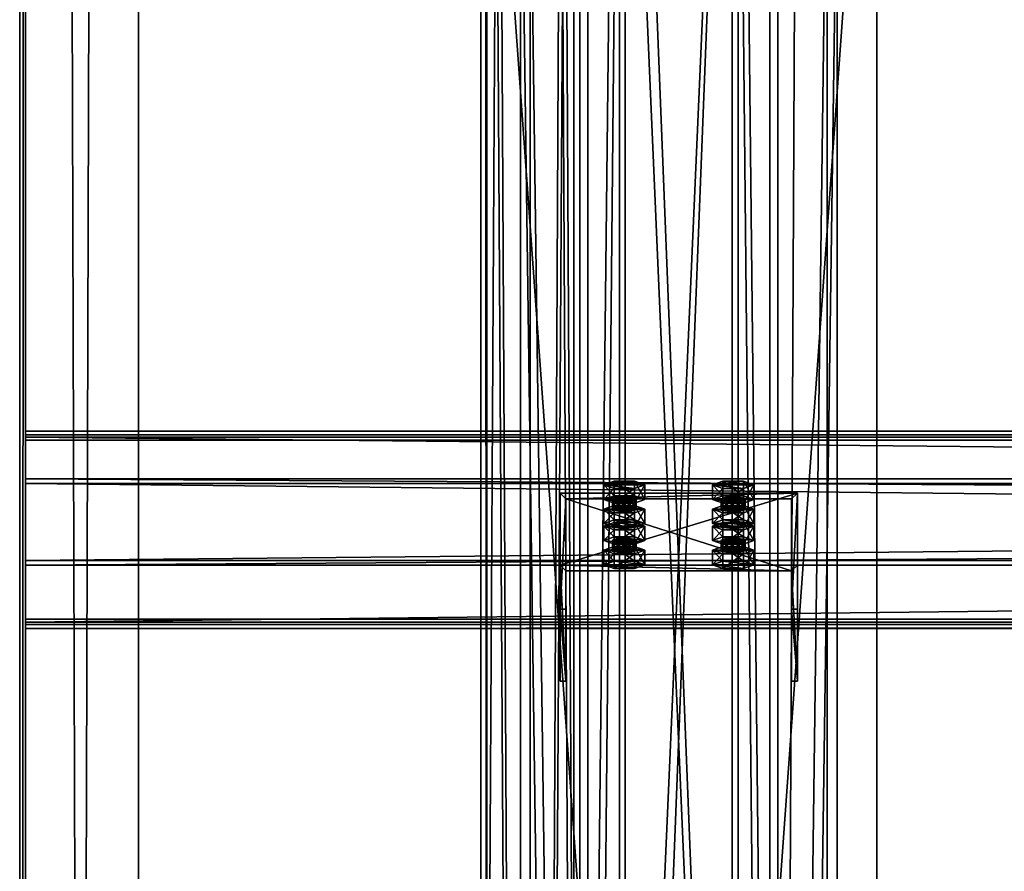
# Model space of a CAD drawing. Header units: millimetres. Extents: x -333 to 67333, y -930 to 39730.
# Tile 815 of 1056: x -333 to 164, y 30318 to 30748. Entities that reach past the tile are written whole.
import ezdxf

# ---------------------------------------------------------------- set-up
doc = ezdxf.new("R2010")
doc.units = ezdxf.units.MM
for name, color, linetype in [('13', 7, 'Continuous'), ('5', 7, 'Continuous'), ('6', 7, 'Continuous'), ('7', 7, 'Continuous'), ('8', 7, 'Continuous'), ('95', 7, 'Continuous'), ('99', 7, 'Continuous')]:
    doc.layers.add(name, color=color, linetype=linetype)

msp = doc.modelspace()

# ---------------------------------------------------------------- meshes
at = {"layer": '13', "color": 30}
mesh = msp.add_polyface(dxfattribs=at)
corners = [(-332.99, 19390.98, 7560.75), (-332.99, 19378.52, 7502.06), (-332.99, 39710.84, 3185.56), (-332.99, 39723.3, 3244.25), (-329.99, 19378.52, 7502.06), (-329.99, 39710.84, 3185.56), (-329.99, 19390.35, 7557.82), (-329.99, 39722.68, 3241.32), (-272.99, 19390.35, 7557.82), (-272.99, 39722.68, 3241.32), (-272.99, 19390.98, 7560.75), (-272.99, 39723.3, 3244.25)]
mesh.append_faces([[corners[k] for k in face] for face in [(0, 2, 3, 3), (1, 5, 2, 2), (4, 7, 5, 5), (6, 9, 7, 7), (8, 11, 9, 9), (10, 3, 11, 11), (0, 4, 1, 1), (8, 0, 10, 10), (7, 2, 5, 5)]], dxfattribs={"vtx0": -1, "color": 30})
mesh.append_faces([[corners[k] for k in face] for face in [(4, 0, 6, 6), (6, 0, 8, 8), (3, 7, 11, 11)]], dxfattribs={"vtx0": -1, "vtx1": -1, "color": 30})
mesh.append_faces([[corners[k] for k in face] for face in [(7, 3, 2, 2)]], dxfattribs={"vtx0": -1, "vtx2": -1, "vtx3": -1, "color": 30})
mesh.append_faces([[corners[k] for k in face] for face in [(9, 11, 7, 7)]], dxfattribs={"vtx1": -1, "color": 30})
mesh.append_faces([[corners[k] for k in face] for face in [(0, 1, 2, 2), (1, 4, 5, 5), (4, 6, 7, 7), (6, 8, 9, 9), (8, 10, 11, 11), (10, 0, 3, 3)]], dxfattribs={"vtx2": -1, "vtx3": -1, "color": 30})
mesh = msp.add_polyface(dxfattribs=at)
corners = [(-100, 29475, 2980), (-50, 29475, 2980), (-50, 38614.7, 2980), (-100, 38614.7, 2980), (-50, 29475, 2983), (-50, 38614.7, 2983), (-97, 29475, 2983), (-97, 38614.7, 2983), (-97, 29475, 3030), (-97, 38614.7, 3030), (-100, 29475, 3030), (-100, 38614.7, 3030)]
mesh.append_faces([[corners[k] for k in face] for face in [(0, 2, 3, 3), (1, 5, 2, 2), (4, 7, 5, 5), (6, 9, 7, 7), (8, 11, 9, 9), (10, 3, 11, 11), (0, 4, 1, 1), (8, 0, 10, 10), (7, 2, 5, 5)]], dxfattribs={"vtx0": -1, "color": 30})
mesh.append_faces([[corners[k] for k in face] for face in [(4, 0, 6, 6), (6, 0, 8, 8), (3, 7, 11, 11)]], dxfattribs={"vtx0": -1, "vtx1": -1, "color": 30})
mesh.append_faces([[corners[k] for k in face] for face in [(7, 3, 2, 2)]], dxfattribs={"vtx0": -1, "vtx2": -1, "vtx3": -1, "color": 30})
mesh.append_faces([[corners[k] for k in face] for face in [(9, 11, 7, 7)]], dxfattribs={"vtx1": -1, "color": 30})
mesh.append_faces([[corners[k] for k in face] for face in [(0, 1, 2, 2), (1, 4, 5, 5), (4, 6, 7, 7), (6, 8, 9, 9), (8, 10, 11, 11), (10, 0, 3, 3)]], dxfattribs={"vtx2": -1, "vtx3": -1, "color": 30})
mesh = msp.add_polyface(dxfattribs=at)
corners = [(-50.06, 32280.5, 4450), (-50.06, 32280.5, 4370), (-50.06, 23554.7, 4370), (-50.06, 23554.7, 4450), (-100.06, 32280.5, 4450), (-100.06, 23554.7, 4450), (-100.06, 32280.5, 4370), (-100.06, 23554.7, 4370), (-97.06, 23554.7, 4373), (-53.06, 23554.7, 4373), (-53.06, 23554.7, 4447), (-97.06, 23554.7, 4447), (-53.06, 32280.5, 4373), (-53.06, 32280.5, 4447), (-97.06, 32280.5, 4373), (-97.06, 32280.5, 4447)]
mesh.append_faces([[corners[k] for k in face] for face in [(0, 2, 3, 3), (4, 3, 5, 5), (6, 5, 7, 7), (12, 10, 9, 9), (14, 9, 8, 8), (15, 8, 11, 11), (13, 11, 10, 10), (1, 7, 2, 2)]], dxfattribs={"vtx0": -1, "color": 30})
mesh.append_faces([[corners[k] for k in face] for face in [(7, 8, 2, 2), (8, 5, 11, 11), (11, 5, 10, 10), (2, 9, 3, 3), (9, 2, 8, 8), (3, 10, 5, 5), (1, 12, 6, 6), (12, 0, 13, 13), (13, 0, 15, 15), (6, 14, 4, 4), (14, 6, 12, 12), (4, 15, 0, 0)]], dxfattribs={"vtx0": -1, "vtx1": -1, "color": 30})
mesh.append_faces([[corners[k] for k in face] for face in [(8, 7, 5, 5), (3, 9, 10, 10), (12, 1, 0, 0), (4, 14, 15, 15)]], dxfattribs={"vtx0": -1, "vtx2": -1, "vtx3": -1, "color": 30})
mesh.append_faces([[corners[k] for k in face] for face in [(0, 1, 2, 2), (4, 0, 3, 3), (6, 4, 5, 5), (12, 13, 10, 10), (14, 12, 9, 9), (15, 14, 8, 8), (13, 15, 11, 11), (1, 6, 7, 7)]], dxfattribs={"vtx2": -1, "vtx3": -1, "color": 30})
mesh = msp.add_polyface(dxfattribs=at)
corners = [(-330.01, 30443.45, 5208.49), (-330.01, 30515.84, 5193.1), (6099.99, 30515.84, 5193.1), (6099.99, 30443.45, 5208.49), (-330.01, 30474.67, 4999.43), (6099.99, 30474.67, 4999.43), (-330.01, 30535.32, 4986.54), (6099.99, 30535.32, 4986.54), (-330.01, 30538.02, 4999.26), (6099.99, 30538.02, 4999.26), (-330.01, 30539.97, 4998.84), (6099.99, 30539.97, 4998.84), (-330.01, 30536.86, 4984.17), (6099.99, 30536.86, 4984.17), (-330.01, 30472.3, 4997.89), (6099.99, 30472.3, 4997.89), (-330.01, 30513.46, 5191.56), (6099.99, 30513.46, 5191.56), (-330.01, 30444.99, 5206.12), (6099.99, 30444.99, 5206.12), (-330.01, 30442.29, 5193.4), (6099.99, 30442.29, 5193.4), (-330.01, 30440.33, 5193.82), (6099.99, 30440.33, 5193.82)]
mesh.append_faces([[corners[k] for k in face] for face in [(0, 2, 3, 3), (1, 5, 2, 2), (4, 7, 5, 5), (6, 9, 7, 7), (8, 11, 9, 9), (10, 13, 11, 11), (12, 15, 13, 13), (14, 17, 15, 15), (16, 19, 17, 17), (18, 21, 19, 19), (20, 23, 21, 21), (22, 3, 23, 23), (8, 12, 10, 10), (18, 22, 20, 20), (13, 9, 11, 11)]], dxfattribs={"vtx0": -1, "color": 30})
mesh.append_faces([[corners[k] for k in face] for face in [(12, 6, 14, 14), (14, 1, 16, 16), (0, 16, 1, 1), (16, 0, 18, 18), (22, 18, 0, 0), (3, 19, 23, 23), (19, 2, 17, 17), (17, 2, 15, 15), (15, 5, 13, 13)]], dxfattribs={"vtx0": -1, "vtx1": -1, "color": 30})
mesh.append_faces([[corners[k] for k in face] for face in [(12, 8, 6, 6), (14, 6, 4, 4), (14, 4, 1, 1), (19, 3, 2, 2), (15, 2, 5, 5), (13, 5, 7, 7), (13, 7, 9, 9)]], dxfattribs={"vtx0": -1, "vtx2": -1, "vtx3": -1, "color": 30})
mesh.append_faces([[corners[k] for k in face] for face in [(21, 23, 19, 19)]], dxfattribs={"vtx1": -1, "color": 30})
mesh.append_faces([[corners[k] for k in face] for face in [(0, 1, 2, 2), (1, 4, 5, 5), (4, 6, 7, 7), (6, 8, 9, 9), (8, 10, 11, 11), (10, 12, 13, 13), (12, 14, 15, 15), (14, 16, 17, 17), (16, 18, 19, 19), (18, 20, 21, 21), (20, 22, 23, 23), (22, 0, 3, 3)]], dxfattribs={"vtx2": -1, "vtx3": -1, "color": 30})
at = {"layer": '5', "color": 131}
mesh = msp.add_polyface(dxfattribs=at)
corners = [(-46, 38614.7, 2984), (46, 38614.7, 2984), (46, 29415, 2984), (-46, 29415, 2984), (46, 38614.7, 3076), (46, 29415, 3076), (-46, 38614.7, 3076), (-46, 29415, 3076), (-50, 38614.7, 2980), (-50, 38614.7, 3080), (-50, 29415, 3080), (-50, 29415, 2980), (50, 38614.7, 3080), (50, 29415, 3080), (50, 38614.7, 2980), (50, 29415, 2980)]
mesh.append_faces([[corners[k] for k in face] for face in [(0, 2, 3, 3), (1, 5, 2, 2), (4, 7, 5, 5), (6, 3, 7, 7), (8, 10, 11, 11), (9, 13, 10, 10), (12, 15, 13, 13), (14, 11, 15, 15)]], dxfattribs={"vtx0": -1, "color": 131})
mesh.append_faces([[corners[k] for k in face] for face in [(9, 6, 12, 12), (6, 8, 0, 0), (0, 8, 1, 1), (12, 4, 14, 14), (4, 12, 6, 6), (14, 1, 8, 8), (11, 3, 15, 15), (3, 10, 7, 7), (7, 10, 5, 5), (15, 2, 13, 13), (2, 15, 3, 3), (13, 5, 10, 10)]], dxfattribs={"vtx0": -1, "vtx1": -1, "color": 131})
mesh.append_faces([[corners[k] for k in face] for face in [(6, 9, 8, 8), (14, 4, 1, 1), (3, 11, 10, 10), (13, 2, 5, 5)]], dxfattribs={"vtx0": -1, "vtx2": -1, "vtx3": -1, "color": 131})
mesh.append_faces([[corners[k] for k in face] for face in [(0, 1, 2, 2), (1, 4, 5, 5), (4, 6, 7, 7), (6, 0, 3, 3), (8, 9, 10, 10), (9, 12, 13, 13), (12, 14, 15, 15), (14, 8, 11, 11)]], dxfattribs={"vtx2": -1, "vtx3": -1, "color": 131})
at = {"layer": '6', "color": 2}
mesh = msp.add_polyface(dxfattribs=at)
corners = [(-80, 19419.86, 7183.53), (80, 19419.86, 7183.53), (80, 30845.06, 4755.1), (-80, 30845.06, 4755.1), (-80, 19419.86, 7347.1), (-80, 30878.32, 4911.61), (80, 19419.86, 7347.1), (80, 30878.32, 4911.61), (75, 30846.1, 4759.99), (-75, 30846.1, 4759.99), (-75, 30877.28, 4906.72), (75, 30877.28, 4906.72), (-75, 19419.86, 7341.99), (75, 19419.86, 7341.99), (-75, 19419.86, 7188.64), (75, 19419.86, 7188.64)]
mesh.append_faces([[corners[k] for k in face] for face in [(0, 2, 3, 3), (4, 3, 5, 5), (6, 5, 7, 7), (1, 7, 2, 2), (12, 11, 10, 10), (14, 10, 9, 9), (15, 9, 8, 8), (13, 8, 11, 11)]], dxfattribs={"vtx0": -1, "color": 2})
mesh.append_faces([[corners[k] for k in face] for face in [(2, 8, 3, 3), (8, 7, 11, 11), (11, 7, 10, 10), (3, 9, 5, 5), (9, 3, 8, 8), (5, 10, 7, 7), (4, 12, 0, 0), (12, 6, 13, 13), (13, 6, 15, 15), (0, 14, 1, 1), (14, 0, 12, 12), (1, 15, 6, 6)]], dxfattribs={"vtx0": -1, "vtx1": -1, "color": 2})
mesh.append_faces([[corners[k] for k in face] for face in [(8, 2, 7, 7), (5, 9, 10, 10), (12, 4, 6, 6), (1, 14, 15, 15)]], dxfattribs={"vtx0": -1, "vtx2": -1, "vtx3": -1, "color": 2})
mesh.append_faces([[corners[k] for k in face] for face in [(0, 1, 2, 2), (4, 0, 3, 3), (6, 4, 5, 5), (1, 6, 7, 7), (12, 13, 11, 11), (14, 12, 10, 10), (15, 14, 9, 9), (13, 15, 8, 8)]], dxfattribs={"vtx2": -1, "vtx3": -1, "color": 2})
at = {"layer": '7', "color": 6}
mesh = msp.add_polyface(dxfattribs=at)
corners = [(60, 30508.68, 5169.07), (-60, 30508.68, 5169.07), (-60, 30472.3, 4997.89), (60, 30472.3, 4997.89), (-60, 30449.99, 5181.54), (-60, 30413.61, 5010.36), (-57, 30449.99, 5181.54), (-57, 30413.61, 5010.36), (-57, 30505.75, 5169.69), (-57, 30469.36, 4998.51), (57, 30505.75, 5169.69), (57, 30469.36, 4998.51), (57, 30449.99, 5181.54), (57, 30413.61, 5010.36), (60, 30449.99, 5181.54), (60, 30413.61, 5010.36)]
mesh.append_faces([[corners[k] for k in face] for face in [(0, 2, 3, 3), (1, 5, 2, 2), (4, 7, 5, 5), (6, 9, 7, 7), (8, 11, 9, 9), (10, 13, 11, 11), (12, 15, 13, 13), (14, 3, 15, 15), (12, 0, 14, 14), (7, 2, 5, 5)]], dxfattribs={"vtx0": -1, "color": 6})
mesh.append_faces([[corners[k] for k in face] for face in [(1, 8, 4, 4), (8, 0, 10, 10), (10, 0, 12, 12), (3, 11, 15, 15), (11, 2, 9, 9), (9, 2, 7, 7)]], dxfattribs={"vtx0": -1, "vtx1": -1, "color": 6})
mesh.append_faces([[corners[k] for k in face] for face in [(8, 1, 0, 0), (11, 3, 2, 2)]], dxfattribs={"vtx0": -1, "vtx2": -1, "vtx3": -1, "color": 6})
mesh.append_faces([[corners[k] for k in face] for face in [(6, 4, 8, 8), (13, 15, 11, 11)]], dxfattribs={"vtx1": -1, "color": 6})
mesh.append_faces([[corners[k] for k in face] for face in [(0, 1, 2, 2), (1, 4, 5, 5), (4, 6, 7, 7), (6, 8, 9, 9), (8, 10, 11, 11), (10, 12, 13, 13), (12, 14, 15, 15), (14, 0, 3, 3)]], dxfattribs={"vtx2": -1, "vtx3": -1, "color": 6})
at = {"layer": '8', "color": 253}
mesh = msp.add_polyface(dxfattribs=at)
corners = [(-27, 31156.98, 4688.8), (27, 31156.98, 4688.8), (27, 29790.7, 3080), (-27, 29790.7, 3080), (27, 31074.74, 4706.28), (27, 29693.62, 3080), (-27, 31074.74, 4706.28), (-27, 29693.62, 3080), (-30, 31160.32, 4688.1), (-30, 31071.41, 4706.99), (-30, 29689.68, 3080), (-30, 29794.64, 3080), (30, 31071.41, 4706.99), (30, 29689.68, 3080), (30, 31160.32, 4688.1), (30, 29794.64, 3080)]
mesh.append_faces([[corners[k] for k in face] for face in [(0, 2, 3, 3), (1, 5, 2, 2), (4, 7, 5, 5), (6, 3, 7, 7), (8, 10, 11, 11), (9, 13, 10, 10), (12, 15, 13, 13), (14, 11, 15, 15)]], dxfattribs={"vtx0": -1, "color": 253})
mesh.append_faces([[corners[k] for k in face] for face in [(9, 6, 12, 12), (6, 8, 0, 0), (0, 8, 1, 1), (12, 4, 14, 14), (4, 12, 6, 6), (14, 1, 8, 8), (11, 3, 15, 15), (3, 10, 7, 7), (7, 10, 5, 5), (15, 2, 13, 13), (2, 15, 3, 3), (13, 5, 10, 10)]], dxfattribs={"vtx0": -1, "vtx1": -1, "color": 253})
mesh.append_faces([[corners[k] for k in face] for face in [(6, 9, 8, 8), (14, 4, 1, 1), (3, 11, 10, 10), (13, 2, 5, 5)]], dxfattribs={"vtx0": -1, "vtx2": -1, "vtx3": -1, "color": 253})
mesh.append_faces([[corners[k] for k in face] for face in [(0, 1, 2, 2), (1, 4, 5, 5), (4, 6, 7, 7), (6, 0, 3, 3), (8, 9, 10, 10), (9, 12, 13, 13), (12, 14, 15, 15), (14, 8, 11, 11)]], dxfattribs={"vtx2": -1, "vtx3": -1, "color": 253})
at = {"layer": '95', "color": 20}
mesh = msp.add_polyface(dxfattribs=at)
corners = [(-21.5, 30505.44, 5144.2), (-22.3, 30504.82, 5141.26), (-22.3, 30499.93, 5142.3), (-32.7, 30504.82, 5141.26), (-33.5, 30505.44, 5144.2), (-33.5, 30500.55, 5145.24), (-32.7, 30506.06, 5147.13), (-32.7, 30501.17, 5148.17), (-30.5, 30506.52, 5149.28), (-30.5, 30501.63, 5150.32), (-27.5, 30506.69, 5150.07), (-27.5, 30501.8, 5151.11), (-24.5, 30506.52, 5149.28), (-24.5, 30501.63, 5150.32), (-22.3, 30506.06, 5147.13), (-22.3, 30501.17, 5148.17), (-21.5, 30500.55, 5145.24), (-24.5, 30504.36, 5139.11), (-30.5, 30504.36, 5139.11), (-27.5, 30504.19, 5138.33), (-17.11, 30512.78, 5142.64), (-22.3, 30510.91, 5133.83), (-22.3, 30503.57, 5135.39), (-17.11, 30505.44, 5144.2), (-32.7, 30510.91, 5133.83), (-32.7, 30503.57, 5135.39), (-37.89, 30512.78, 5142.64), (-37.89, 30505.44, 5144.2), (-32.7, 30514.65, 5151.44), (-32.7, 30507.31, 5153), (-22.3, 30514.65, 5151.44), (-22.3, 30507.31, 5153)]
mesh.append_faces([[corners[k] for k in face] for face in [(6, 9, 7, 7), (8, 11, 9, 9), (10, 13, 11, 11), (12, 15, 13, 13), (17, 18, 19, 19), (10, 14, 12, 12), (20, 22, 23, 23), (21, 25, 22, 22), (24, 27, 25, 25), (26, 29, 27, 27), (28, 31, 29, 29), (30, 23, 31, 31), (21, 26, 24, 24), (28, 20, 30, 30), (23, 29, 31, 31), (27, 22, 25, 25)]], dxfattribs={"vtx0": -1, "color": 20})
mesh.append_faces([[corners[k] for k in face] for face in [(18, 17, 3, 3), (3, 1, 4, 4), (4, 0, 6, 6), (6, 14, 8, 8), (8, 14, 10, 10), (26, 20, 28, 28), (29, 22, 27, 27)]], dxfattribs={"vtx0": -1, "vtx1": -1, "color": 20})
mesh.append_faces([[corners[k] for k in face] for face in [(3, 17, 1, 1), (4, 1, 0, 0), (6, 0, 14, 14), (26, 21, 20, 20), (29, 23, 22, 22)]], dxfattribs={"vtx0": -1, "vtx2": -1, "vtx3": -1, "color": 20})
mesh.append_faces([[corners[k] for k in face] for face in [(0, 1, 2, 2), (3, 4, 5, 5), (4, 6, 7, 7), (6, 8, 9, 9), (8, 10, 11, 11), (10, 12, 13, 13), (12, 14, 15, 15), (14, 0, 16, 16), (20, 21, 22, 22), (21, 24, 25, 25), (24, 26, 27, 27), (26, 28, 29, 29), (28, 30, 31, 31), (30, 20, 23, 23)]], dxfattribs={"vtx2": -1, "vtx3": -1, "color": 20})
mesh = msp.add_polyface(dxfattribs=at)
corners = [(33.5, 30505.44, 5144.2), (32.7, 30504.82, 5141.26), (32.7, 30499.93, 5142.3), (22.3, 30504.82, 5141.26), (21.5, 30505.44, 5144.2), (21.5, 30500.55, 5145.24), (22.3, 30506.06, 5147.13), (22.3, 30501.17, 5148.17), (24.5, 30506.52, 5149.28), (24.5, 30501.63, 5150.32), (27.5, 30506.69, 5150.07), (27.5, 30501.8, 5151.11), (30.5, 30506.52, 5149.28), (30.5, 30501.63, 5150.32), (32.7, 30506.06, 5147.13), (32.7, 30501.17, 5148.17), (33.5, 30500.55, 5145.24), (30.5, 30504.36, 5139.11), (24.5, 30504.36, 5139.11), (27.5, 30504.19, 5138.33), (37.89, 30512.78, 5142.64), (32.7, 30510.91, 5133.83), (32.7, 30503.57, 5135.39), (37.89, 30505.44, 5144.2), (22.3, 30510.91, 5133.83), (22.3, 30503.57, 5135.39), (17.11, 30512.78, 5142.64), (17.11, 30505.44, 5144.2), (22.3, 30514.65, 5151.44), (22.3, 30507.31, 5153), (32.7, 30514.65, 5151.44), (32.7, 30507.31, 5153)]
mesh.append_faces([[corners[k] for k in face] for face in [(6, 9, 7, 7), (8, 11, 9, 9), (10, 13, 11, 11), (12, 15, 13, 13), (17, 18, 19, 19), (10, 14, 12, 12), (20, 22, 23, 23), (21, 25, 22, 22), (24, 27, 25, 25), (26, 29, 27, 27), (28, 31, 29, 29), (30, 23, 31, 31), (21, 26, 24, 24), (28, 20, 30, 30), (23, 29, 31, 31), (27, 22, 25, 25)]], dxfattribs={"vtx0": -1, "color": 20})
mesh.append_faces([[corners[k] for k in face] for face in [(18, 17, 3, 3), (3, 1, 4, 4), (4, 0, 6, 6), (6, 14, 8, 8), (8, 14, 10, 10), (26, 20, 28, 28), (29, 23, 27, 27)]], dxfattribs={"vtx0": -1, "vtx1": -1, "color": 20})
mesh.append_faces([[corners[k] for k in face] for face in [(3, 17, 1, 1), (4, 1, 0, 0), (6, 0, 14, 14), (26, 21, 20, 20), (27, 23, 22, 22)]], dxfattribs={"vtx0": -1, "vtx2": -1, "vtx3": -1, "color": 20})
mesh.append_faces([[corners[k] for k in face] for face in [(0, 1, 2, 2), (3, 4, 5, 5), (4, 6, 7, 7), (6, 8, 9, 9), (8, 10, 11, 11), (10, 12, 13, 13), (12, 14, 15, 15), (14, 0, 16, 16), (20, 21, 22, 22), (21, 24, 25, 25), (24, 26, 27, 27), (26, 28, 29, 29), (28, 30, 31, 31), (30, 20, 23, 23)]], dxfattribs={"vtx2": -1, "vtx3": -1, "color": 20})
mesh = msp.add_polyface(dxfattribs=at)
corners = [(-21.5, 30505.44, 5144.2), (-22.3, 30499.93, 5142.3), (-21.5, 30500.55, 5145.24), (-22.3, 30504.82, 5141.26), (-24.5, 30504.36, 5139.11), (-24.5, 30499.47, 5140.15), (-27.5, 30504.19, 5138.33), (-27.5, 30499.3, 5139.37), (-30.5, 30504.36, 5139.11), (-30.5, 30499.47, 5140.15), (-32.7, 30504.82, 5141.26), (-32.7, 30499.93, 5142.3), (-33.5, 30500.55, 5145.24), (-33.5, 30505.44, 5144.2), (-32.7, 30501.17, 5148.17), (-22.3, 30506.06, 5147.13), (-22.3, 30501.17, 5148.17), (-27.5, 30501.8, 5151.11), (-24.5, 30501.63, 5150.32), (-30.5, 30501.63, 5150.32), (-17.11, 30500.55, 5145.24), (-22.3, 30498.68, 5136.43), (-22.3, 30491.34, 5137.99), (-17.11, 30493.21, 5146.8), (-32.7, 30498.68, 5136.43), (-32.7, 30491.34, 5137.99), (-37.89, 30500.55, 5145.24), (-37.89, 30493.21, 5146.8), (-32.7, 30502.42, 5154.04), (-32.7, 30495.08, 5155.6), (-22.3, 30502.42, 5154.04), (-22.3, 30495.08, 5155.6), (-37.89, 30491.99, 5044.82), (-17.11, 30491.99, 5044.82), (-32.7, 30493.86, 5053.63), (-22.3, 30493.86, 5053.63)]
mesh.append_faces([[corners[k] for k in face] for face in [(0, 1, 2, 2), (3, 5, 1, 1), (4, 7, 5, 5), (6, 9, 7, 7), (8, 11, 9, 9), (10, 12, 11, 11), (13, 14, 12, 12), (15, 2, 16, 16), (16, 17, 18, 18), (11, 7, 9, 9), (20, 22, 23, 23), (21, 25, 22, 22), (24, 27, 25, 25), (26, 29, 27, 27), (28, 31, 29, 29), (30, 23, 31, 31), (21, 26, 24, 24), (28, 20, 30, 30), (23, 29, 31, 31), (34, 33, 35, 35)]], dxfattribs={"vtx0": -1, "color": 20})
mesh.append_faces([[corners[k] for k in face] for face in [(17, 16, 19, 19), (19, 16, 14, 14), (14, 1, 12, 12), (12, 1, 11, 11), (26, 20, 28, 28), (29, 22, 27, 27), (32, 33, 34, 34)]], dxfattribs={"vtx0": -1, "vtx1": -1, "color": 20})
mesh.append_faces([[corners[k] for k in face] for face in [(14, 16, 2, 2), (14, 2, 1, 1), (11, 1, 5, 5), (11, 5, 7, 7), (26, 21, 20, 20)]], dxfattribs={"vtx0": -1, "vtx2": -1, "vtx3": -1, "color": 20})
mesh.append_faces([[corners[k] for k in face] for face in [(3, 4, 5, 5), (4, 6, 7, 7), (6, 8, 9, 9), (8, 10, 11, 11), (20, 21, 22, 22), (21, 24, 25, 25), (24, 26, 27, 27), (26, 28, 29, 29), (28, 30, 31, 31), (30, 20, 23, 23)]], dxfattribs={"vtx2": -1, "vtx3": -1, "color": 20})
mesh = msp.add_polyface(dxfattribs=at)
corners = [(33.5, 30505.44, 5144.2), (32.7, 30499.93, 5142.3), (33.5, 30500.55, 5145.24), (32.7, 30504.82, 5141.26), (30.5, 30504.36, 5139.11), (30.5, 30499.47, 5140.15), (27.5, 30504.19, 5138.33), (27.5, 30499.3, 5139.37), (24.5, 30504.36, 5139.11), (24.5, 30499.47, 5140.15), (22.3, 30504.82, 5141.26), (22.3, 30499.93, 5142.3), (21.5, 30500.55, 5145.24), (21.5, 30505.44, 5144.2), (22.3, 30501.17, 5148.17), (32.7, 30506.06, 5147.13), (32.7, 30501.17, 5148.17), (27.5, 30501.8, 5151.11), (30.5, 30501.63, 5150.32), (24.5, 30501.63, 5150.32), (37.89, 30500.55, 5145.24), (32.7, 30498.68, 5136.43), (32.7, 30491.34, 5137.99), (37.89, 30493.21, 5146.8), (22.3, 30498.68, 5136.43), (22.3, 30491.34, 5137.99), (17.11, 30500.55, 5145.24), (17.11, 30493.21, 5146.8), (22.3, 30502.42, 5154.04), (22.3, 30495.08, 5155.6), (32.7, 30502.42, 5154.04), (32.7, 30495.08, 5155.6), (17.11, 30491.99, 5044.82), (37.89, 30491.99, 5044.82), (22.3, 30493.86, 5053.63), (32.7, 30493.86, 5053.63)]
mesh.append_faces([[corners[k] for k in face] for face in [(0, 1, 2, 2), (3, 5, 1, 1), (4, 7, 5, 5), (6, 9, 7, 7), (8, 11, 9, 9), (10, 12, 11, 11), (13, 14, 12, 12), (15, 2, 16, 16), (16, 17, 18, 18), (11, 7, 9, 9), (20, 22, 23, 23), (21, 25, 22, 22), (24, 27, 25, 25), (26, 29, 27, 27), (28, 31, 29, 29), (30, 23, 31, 31), (21, 26, 24, 24), (28, 20, 30, 30), (23, 29, 31, 31), (34, 33, 35, 35)]], dxfattribs={"vtx0": -1, "color": 20})
mesh.append_faces([[corners[k] for k in face] for face in [(17, 16, 19, 19), (19, 16, 14, 14), (14, 1, 12, 12), (12, 5, 11, 11), (26, 20, 28, 28), (29, 23, 27, 27), (32, 33, 34, 34)]], dxfattribs={"vtx0": -1, "vtx1": -1, "color": 20})
mesh.append_faces([[corners[k] for k in face] for face in [(14, 16, 2, 2), (14, 2, 1, 1), (12, 1, 5, 5), (11, 5, 7, 7), (26, 21, 20, 20)]], dxfattribs={"vtx0": -1, "vtx2": -1, "vtx3": -1, "color": 20})
mesh.append_faces([[corners[k] for k in face] for face in [(3, 4, 5, 5), (4, 6, 7, 7), (6, 8, 9, 9), (8, 10, 11, 11), (20, 21, 22, 22), (21, 24, 25, 25), (24, 26, 27, 27), (26, 28, 29, 29), (28, 30, 31, 31), (30, 20, 23, 23)]], dxfattribs={"vtx2": -1, "vtx3": -1, "color": 20})
mesh = msp.add_polyface(dxfattribs=at)
corners = [(-32.7, 30495.08, 5155.6), (-17.11, 30493.21, 5146.8), (-22.3, 30491.34, 5137.99), (-37.89, 30493.21, 5146.8), (-32.7, 30491.34, 5137.99), (-21.5, 30484.65, 5046.38), (-22.3, 30484.03, 5043.45), (-22.3, 30479.14, 5044.49), (-32.7, 30484.03, 5043.45), (-33.5, 30484.65, 5046.38), (-33.5, 30479.76, 5047.42), (-32.7, 30485.27, 5049.32), (-32.7, 30480.38, 5050.36), (-30.5, 30485.73, 5051.47), (-30.5, 30480.84, 5052.5), (-27.5, 30485.9, 5052.25), (-27.5, 30481.01, 5053.29), (-24.5, 30485.73, 5051.47), (-24.5, 30480.84, 5052.5), (-22.3, 30485.27, 5049.32), (-22.3, 30480.38, 5050.36), (-21.5, 30479.76, 5047.42), (-24.5, 30483.57, 5041.3), (-30.5, 30483.57, 5041.3), (-27.5, 30483.4, 5040.51), (-17.11, 30491.99, 5044.82), (-22.3, 30490.11, 5036.02), (-22.3, 30482.78, 5037.58), (-17.11, 30484.65, 5046.38), (-32.7, 30490.11, 5036.02), (-32.7, 30482.78, 5037.58), (-37.89, 30491.99, 5044.82), (-37.89, 30484.65, 5046.38), (-32.7, 30493.86, 5053.63), (-32.7, 30486.52, 5055.19), (-22.3, 30493.86, 5053.63), (-22.3, 30486.52, 5055.19)]
mesh.append_faces([[corners[k] for k in face] for face in [(3, 2, 4, 4), (11, 14, 12, 12), (13, 16, 14, 14), (15, 18, 16, 16), (17, 20, 18, 18), (22, 23, 24, 24), (15, 19, 17, 17), (25, 27, 28, 28), (26, 30, 27, 27), (29, 32, 30, 30), (31, 34, 32, 32), (33, 36, 34, 34), (35, 28, 36, 36), (26, 31, 29, 29), (28, 34, 36, 36), (32, 27, 30, 30)]], dxfattribs={"vtx0": -1, "color": 20})
mesh.append_faces([[corners[k] for k in face] for face in [(23, 22, 8, 8), (8, 6, 9, 9), (9, 5, 11, 11), (11, 5, 13, 13), (13, 19, 15, 15), (34, 27, 32, 32)]], dxfattribs={"vtx0": -1, "vtx1": -1, "color": 20})
mesh.append_faces([[corners[k] for k in face] for face in [(0, 1, 2, 2), (8, 22, 6, 6), (9, 6, 5, 5), (13, 5, 19, 19), (31, 26, 25, 25), (34, 28, 27, 27)]], dxfattribs={"vtx0": -1, "vtx2": -1, "vtx3": -1, "color": 20})
mesh.append_faces([[corners[k] for k in face] for face in [(5, 6, 7, 7), (8, 9, 10, 10), (9, 11, 12, 12), (11, 13, 14, 14), (13, 15, 16, 16), (15, 17, 18, 18), (17, 19, 20, 20), (19, 5, 21, 21), (25, 26, 27, 27), (26, 29, 30, 30), (29, 31, 32, 32), (31, 33, 34, 34), (33, 35, 36, 36), (35, 25, 28, 28)]], dxfattribs={"vtx2": -1, "vtx3": -1, "color": 20})
mesh = msp.add_polyface(dxfattribs=at)
corners = [(17.11, 30493.21, 5146.8), (37.89, 30493.21, 5146.8), (32.7, 30491.34, 5137.99), (22.3, 30491.34, 5137.99), (33.5, 30484.65, 5046.38), (32.7, 30484.03, 5043.45), (32.7, 30479.14, 5044.49), (22.3, 30484.03, 5043.45), (21.5, 30484.65, 5046.38), (21.5, 30479.76, 5047.42), (22.3, 30485.27, 5049.32), (22.3, 30480.38, 5050.36), (24.5, 30485.73, 5051.47), (24.5, 30480.84, 5052.5), (27.5, 30485.9, 5052.25), (27.5, 30481.01, 5053.29), (30.5, 30485.73, 5051.47), (30.5, 30480.84, 5052.5), (32.7, 30485.27, 5049.32), (32.7, 30480.38, 5050.36), (33.5, 30479.76, 5047.42), (30.5, 30483.57, 5041.3), (24.5, 30483.57, 5041.3), (27.5, 30483.4, 5040.51), (37.89, 30491.99, 5044.82), (32.7, 30490.11, 5036.02), (32.7, 30482.78, 5037.58), (37.89, 30484.65, 5046.38), (22.3, 30490.11, 5036.02), (22.3, 30482.78, 5037.58), (17.11, 30491.99, 5044.82), (17.11, 30484.65, 5046.38), (22.3, 30493.86, 5053.63), (22.3, 30486.52, 5055.19), (32.7, 30493.86, 5053.63), (32.7, 30486.52, 5055.19)]
mesh.append_faces([[corners[k] for k in face] for face in [(0, 2, 3, 3), (10, 13, 11, 11), (12, 15, 13, 13), (14, 17, 15, 15), (16, 19, 17, 17), (21, 22, 23, 23), (14, 18, 16, 16), (24, 26, 27, 27), (25, 29, 26, 26), (28, 31, 29, 29), (30, 33, 31, 31), (32, 35, 33, 33), (34, 27, 35, 35), (25, 30, 28, 28), (27, 33, 35, 35), (31, 26, 29, 29)]], dxfattribs={"vtx0": -1, "color": 20})
mesh.append_faces([[corners[k] for k in face] for face in [(22, 21, 7, 7), (7, 5, 8, 8), (8, 4, 10, 10), (10, 18, 12, 12), (12, 18, 14, 14), (33, 26, 31, 31)]], dxfattribs={"vtx0": -1, "vtx1": -1, "color": 20})
mesh.append_faces([[corners[k] for k in face] for face in [(0, 1, 2, 2), (7, 21, 5, 5), (8, 5, 4, 4), (10, 4, 18, 18), (30, 25, 24, 24), (33, 27, 26, 26)]], dxfattribs={"vtx0": -1, "vtx2": -1, "vtx3": -1, "color": 20})
mesh.append_faces([[corners[k] for k in face] for face in [(4, 5, 6, 6), (7, 8, 9, 9), (8, 10, 11, 11), (10, 12, 13, 13), (12, 14, 15, 15), (14, 16, 17, 17), (16, 18, 19, 19), (18, 4, 20, 20), (24, 25, 26, 26), (25, 28, 29, 29), (28, 30, 31, 31), (30, 32, 33, 33), (32, 34, 35, 35), (34, 24, 27, 27)]], dxfattribs={"vtx2": -1, "vtx3": -1, "color": 20})
mesh = msp.add_polyface(dxfattribs=at)
corners = [(-21.5, 30484.65, 5046.38), (-22.3, 30479.14, 5044.49), (-21.5, 30479.76, 5047.42), (-22.3, 30484.03, 5043.45), (-24.5, 30483.57, 5041.3), (-24.5, 30478.68, 5042.34), (-27.5, 30483.4, 5040.51), (-27.5, 30478.51, 5041.55), (-30.5, 30483.57, 5041.3), (-30.5, 30478.68, 5042.34), (-32.7, 30484.03, 5043.45), (-32.7, 30479.14, 5044.49), (-33.5, 30479.76, 5047.42), (-33.5, 30484.65, 5046.38), (-32.7, 30480.38, 5050.36), (-22.3, 30485.27, 5049.32), (-22.3, 30480.38, 5050.36), (-27.5, 30481.01, 5053.29), (-24.5, 30480.84, 5052.5), (-30.5, 30480.84, 5052.5), (-17.11, 30479.76, 5047.42), (-22.3, 30477.89, 5038.62), (-22.3, 30470.55, 5040.18), (-17.11, 30472.42, 5048.98), (-32.7, 30477.89, 5038.62), (-32.7, 30470.55, 5040.18), (-37.89, 30479.76, 5047.42), (-37.89, 30472.42, 5048.98), (-32.7, 30481.63, 5056.23), (-32.7, 30474.29, 5057.78), (-22.3, 30481.63, 5056.23), (-22.3, 30474.29, 5057.78)]
mesh.append_faces([[corners[k] for k in face] for face in [(0, 1, 2, 2), (3, 5, 1, 1), (4, 7, 5, 5), (6, 9, 7, 7), (8, 11, 9, 9), (10, 12, 11, 11), (13, 14, 12, 12), (15, 2, 16, 16), (16, 17, 18, 18), (11, 7, 9, 9), (20, 22, 23, 23), (21, 25, 22, 22), (24, 27, 25, 25), (26, 29, 27, 27), (28, 31, 29, 29), (30, 23, 31, 31), (21, 26, 24, 24), (28, 20, 30, 30), (23, 29, 31, 31), (27, 22, 25, 25)]], dxfattribs={"vtx0": -1, "color": 20})
mesh.append_faces([[corners[k] for k in face] for face in [(17, 16, 19, 19), (19, 16, 14, 14), (14, 1, 12, 12), (12, 1, 11, 11), (26, 20, 28, 28), (29, 23, 27, 27)]], dxfattribs={"vtx0": -1, "vtx1": -1, "color": 20})
mesh.append_faces([[corners[k] for k in face] for face in [(14, 16, 2, 2), (14, 2, 1, 1), (11, 1, 5, 5), (11, 5, 7, 7), (26, 21, 20, 20), (27, 23, 22, 22)]], dxfattribs={"vtx0": -1, "vtx2": -1, "vtx3": -1, "color": 20})
mesh.append_faces([[corners[k] for k in face] for face in [(3, 4, 5, 5), (4, 6, 7, 7), (6, 8, 9, 9), (8, 10, 11, 11), (20, 21, 22, 22), (21, 24, 25, 25), (24, 26, 27, 27), (26, 28, 29, 29), (28, 30, 31, 31), (30, 20, 23, 23)]], dxfattribs={"vtx2": -1, "vtx3": -1, "color": 20})
mesh = msp.add_polyface(dxfattribs=at)
corners = [(33.5, 30484.65, 5046.38), (32.7, 30479.14, 5044.49), (33.5, 30479.76, 5047.42), (32.7, 30484.03, 5043.45), (30.5, 30483.57, 5041.3), (30.5, 30478.68, 5042.34), (27.5, 30483.4, 5040.51), (27.5, 30478.51, 5041.55), (24.5, 30483.57, 5041.3), (24.5, 30478.68, 5042.34), (22.3, 30484.03, 5043.45), (22.3, 30479.14, 5044.49), (21.5, 30479.76, 5047.42), (21.5, 30484.65, 5046.38), (22.3, 30480.38, 5050.36), (32.7, 30485.27, 5049.32), (32.7, 30480.38, 5050.36), (27.5, 30481.01, 5053.29), (30.5, 30480.84, 5052.5), (24.5, 30480.84, 5052.5), (37.89, 30479.76, 5047.42), (32.7, 30477.89, 5038.62), (32.7, 30470.55, 5040.18), (37.89, 30472.42, 5048.98), (22.3, 30477.89, 5038.62), (22.3, 30470.55, 5040.18), (17.11, 30479.76, 5047.42), (17.11, 30472.42, 5048.98), (22.3, 30481.63, 5056.23), (22.3, 30474.29, 5057.78), (32.7, 30481.63, 5056.23), (32.7, 30474.29, 5057.78)]
mesh.append_faces([[corners[k] for k in face] for face in [(0, 1, 2, 2), (3, 5, 1, 1), (4, 7, 5, 5), (6, 9, 7, 7), (8, 11, 9, 9), (10, 12, 11, 11), (13, 14, 12, 12), (15, 2, 16, 16), (16, 17, 18, 18), (11, 7, 9, 9), (20, 22, 23, 23), (21, 25, 22, 22), (24, 27, 25, 25), (26, 29, 27, 27), (28, 31, 29, 29), (30, 23, 31, 31), (21, 26, 24, 24), (28, 20, 30, 30), (23, 29, 31, 31), (27, 22, 25, 25)]], dxfattribs={"vtx0": -1, "color": 20})
mesh.append_faces([[corners[k] for k in face] for face in [(17, 16, 19, 19), (19, 16, 14, 14), (14, 1, 12, 12), (12, 5, 11, 11), (26, 20, 28, 28), (29, 23, 27, 27)]], dxfattribs={"vtx0": -1, "vtx1": -1, "color": 20})
mesh.append_faces([[corners[k] for k in face] for face in [(14, 16, 2, 2), (14, 2, 1, 1), (12, 1, 5, 5), (11, 5, 7, 7), (26, 21, 20, 20), (27, 23, 22, 22)]], dxfattribs={"vtx0": -1, "vtx2": -1, "vtx3": -1, "color": 20})
mesh.append_faces([[corners[k] for k in face] for face in [(3, 4, 5, 5), (4, 6, 7, 7), (6, 8, 9, 9), (8, 10, 11, 11), (20, 21, 22, 22), (21, 24, 25, 25), (24, 26, 27, 27), (26, 28, 29, 29), (28, 30, 31, 31), (30, 20, 23, 23)]], dxfattribs={"vtx2": -1, "vtx3": -1, "color": 20})
at = {"layer": '99', "color": 7}
mesh = msp.add_polyface(dxfattribs=at)
corners = [(100, 1810, 1000), (-100, 1810, 1000), (-100, 4590, 1000), (100, 4590, 1000), (100, 1810, 2280), (-100, 1810, 2280), (100, 4590, 2280), (-100, 4590, 2280), (100, 0, 2950), (-100, 0, 2950), (-100, 38800, 2950), (100, 38800, 2950), (100, 38800, -700), (-100, 38800, -700), (-100, 0, -700), (100, 0, -700), (100, 36990, 2280), (-100, 36990, 2280), (-100, 34210, 2280), (100, 34210, 2280), (-100, 34210, 1000), (100, 34210, 1000), (-100, 36990, 1000), (100, 36990, 1000), (100, 19847.42, 2200), (-100, 19847.42, 2200), (-100, 18949.94, 2200), (100, 18949.94, 2200), (-100, 18949.94, 100), (100, 18949.94, 100), (-100, 19847.42, 100), (100, 19847.42, 100), (100, 30990, 2280), (-100, 30990, 2280), (-100, 28210, 2280), (100, 28210, 2280), (-100, 28210, 1000), (100, 28210, 1000), (-100, 30990, 1000), (100, 30990, 1000), (100, 24990, 2280), (-100, 24990, 2280), (-100, 22210, 2280), (100, 22210, 2280), (-100, 22210, 1000), (100, 22210, 1000), (-100, 24990, 1000), (100, 24990, 1000), (100, 16590, 2280), (-100, 16590, 2280), (-100, 13810, 2280), (100, 13810, 2280), (-100, 13810, 1000), (100, 13810, 1000), (-100, 16590, 1000), (100, 16590, 1000), (100, 10590, 1000), (100, 10590, 2280), (100, 7810, 2280), (100, 7810, 1000), (-100, 7810, 2280), (-100, 7810, 1000), (-100, 10590, 1000), (-100, 10590, 2280)]
mesh.append_faces([[corners[k] for k in face] for face in [(0, 2, 3, 3), (4, 1, 0, 0), (6, 5, 4, 4), (3, 7, 6, 6), (8, 10, 11, 11), (12, 10, 13, 13), (14, 12, 13, 13), (8, 14, 9, 9), (16, 18, 19, 19), (19, 20, 21, 21), (21, 22, 23, 23), (23, 17, 16, 16), (24, 26, 27, 27), (27, 28, 29, 29), (29, 30, 31, 31), (31, 25, 24, 24), (32, 34, 35, 35), (35, 36, 37, 37), (37, 38, 39, 39), (39, 33, 32, 32), (40, 42, 43, 43), (43, 44, 45, 45), (45, 46, 47, 47), (47, 41, 40, 40), (48, 50, 51, 51), (51, 52, 53, 53), (53, 54, 55, 55), (55, 49, 48, 48), (58, 61, 59, 59), (59, 62, 56, 56), (56, 63, 57, 57), (57, 60, 58, 58)]], dxfattribs={"vtx0": -1, "color": 7})
mesh.append_faces([[corners[k] for k in face] for face in [(29, 55, 27, 27), (55, 56, 53, 53), (27, 48, 24, 24), (15, 29, 12, 12), (0, 8, 4, 4), (4, 8, 6, 6), (58, 8, 57, 57), (51, 8, 48, 48), (43, 8, 40, 40), (35, 8, 32, 32), (19, 8, 16, 16), (12, 23, 11, 11), (31, 12, 29, 29), (23, 39, 21, 21), (11, 16, 8, 8), (32, 21, 39, 39), (21, 32, 19, 19), (40, 37, 47, 47), (37, 40, 35, 35), (24, 45, 31, 31), (45, 24, 43, 43), (57, 53, 56, 56), (53, 57, 51, 51), (6, 59, 3, 3), (59, 6, 58, 58), (42, 25, 44, 44), (25, 42, 26, 26), (44, 30, 46, 46), (36, 30, 38, 38), (20, 30, 22, 22), (9, 5, 10, 10), (5, 14, 1, 1), (1, 14, 2, 2), (61, 14, 62, 62), (52, 14, 54, 54), (28, 14, 30, 30), (10, 17, 13, 13), (17, 33, 18, 18), (13, 30, 14, 14), (38, 18, 33, 33), (18, 38, 20, 20), (46, 34, 41, 41), (34, 46, 36, 36), (26, 54, 28, 28), (62, 50, 63, 63), (50, 62, 52, 52), (2, 60, 7, 7), (60, 2, 61, 61)]], dxfattribs={"vtx0": -1, "vtx1": -1, "color": 7})
mesh.append_faces([[corners[k] for k in face] for face in [(55, 29, 0, 0), (55, 3, 59, 59), (29, 15, 0, 0), (6, 8, 58, 58), (57, 8, 51, 51), (48, 8, 43, 43), (40, 8, 35, 35), (32, 8, 19, 19), (23, 12, 31, 31), (23, 31, 45, 45), (23, 47, 37, 37), (43, 24, 48, 48), (46, 30, 36, 36), (38, 30, 20, 20), (2, 14, 61, 61), (62, 14, 52, 52), (54, 14, 28, 28), (17, 10, 5, 5), (17, 7, 60, 60), (17, 63, 50, 50), (17, 49, 42, 42), (17, 41, 34, 34), (13, 22, 30, 30), (49, 26, 42, 42)]], dxfattribs={"vtx0": -1, "vtx1": -1, "vtx2": -1, "vtx3": -1, "color": 7})
mesh.append_faces([[corners[k] for k in face] for face in [(55, 0, 3, 3), (55, 59, 56, 56), (27, 55, 48, 48), (0, 15, 8, 8), (23, 45, 47, 47), (23, 37, 39, 39), (11, 23, 16, 16), (44, 25, 30, 30), (5, 9, 14, 14), (17, 5, 7, 7), (17, 60, 63, 63), (17, 50, 49, 49), (17, 42, 41, 41), (17, 34, 33, 33), (13, 17, 22, 22), (26, 49, 54, 54)]], dxfattribs={"vtx0": -1, "vtx2": -1, "vtx3": -1, "color": 7})
mesh.append_faces([[corners[k] for k in face] for face in [(0, 1, 2, 2), (4, 5, 1, 1), (6, 7, 5, 5), (3, 2, 7, 7), (8, 9, 10, 10), (12, 11, 10, 10), (14, 15, 12, 12), (8, 15, 14, 14), (16, 17, 18, 18), (19, 18, 20, 20), (21, 20, 22, 22), (23, 22, 17, 17), (24, 25, 26, 26), (27, 26, 28, 28), (29, 28, 30, 30), (31, 30, 25, 25), (32, 33, 34, 34), (35, 34, 36, 36), (37, 36, 38, 38), (39, 38, 33, 33), (40, 41, 42, 42), (43, 42, 44, 44), (45, 44, 46, 46), (47, 46, 41, 41), (48, 49, 50, 50), (51, 50, 52, 52), (53, 52, 54, 54), (55, 54, 49, 49), (58, 60, 61, 61), (59, 61, 62, 62), (56, 62, 63, 63), (57, 63, 60, 60)]], dxfattribs={"vtx2": -1, "vtx3": -1, "color": 7})

doc.saveas('drawing.dxf')
